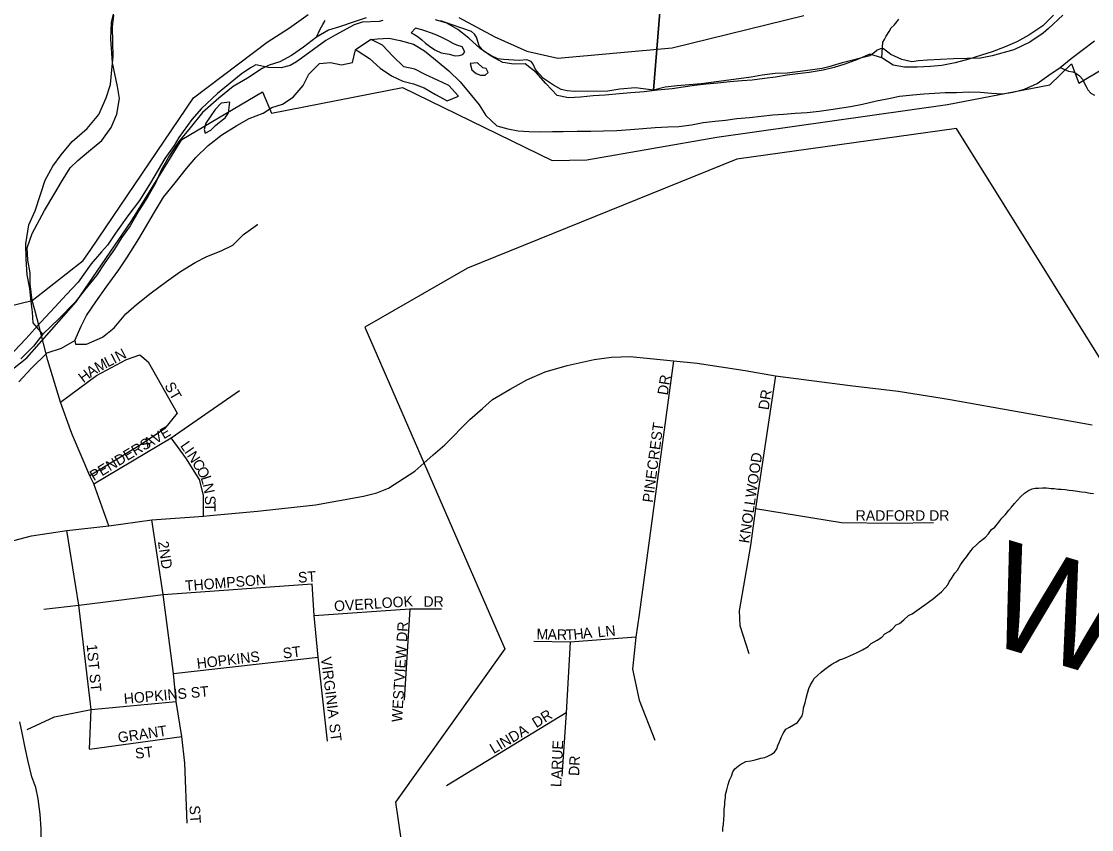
# Model space of a CAD drawing. Extents: x 1310247 to 1664935, y 284496 to 704931.
# Drawn here: x 1507915 to 1513002, y 496071 to 499915 of the extents above; entities that cross this region are included whole.
import ezdxf

# ---------------------------------------------------------------- set-up
doc = ezdxf.new("R2010")
doc.units = 0
for name, color, linetype in [('GM_P_State_Location', 7, 'Continuous'), ('GM_P_State_Shield', 7, 'Continuous'), ('GM_X_City_Street', 7, 'Continuous'), ('GM_X_Corporation_Text', 7, 'Continuous'), ('GM_X_County', 7, 'Continuous'), ('GM_X_County_Road_Text', 7, 'Continuous'), ('GM_X_Interstate_Shield', 7, 'Continuous'), ('GM_X_Major_Lake_Text', 7, 'Continuous'), ('GM_X_Minor_Lake_Text', 7, 'Continuous'), ('GM_X_Minor_River_Text', 7, 'Continuous'), ('GM_X_Rail_Line', 7, 'Continuous'), ('GM_X_State_Location', 7, 'Continuous')]:
    doc.layers.add(name, color=color, linetype=linetype)

msp = doc.modelspace()

# ---------------------------------------------------------------- linework, layer by layer
at = {"layer": 'GM_P_State_Shield'}
for points in [[(1510105.9, 498074), (1510154.9, 498116.9), (1510238.3, 498165.4), (1510317.8, 498210), (1510405.1, 498248.8), (1510509.8, 498277.9), (1510637.9, 498307), (1510719.3, 498318.7), (1510808.5, 498320.6), (1511014.1, 498301.2), (1511126.6, 498289.6), (1511355.5, 498254.6), (1511499, 498229.4), (1511853.9, 498182.9), (1512082.8, 498155.7), (1512292.3, 498122.8), (1512329.8, 498116.1)], [(1512329.8, 498116.1), (1513004.8, 497996.6)], [(1509872.1, 497852.8), (1509926.9, 497900.7), (1510046.3, 498021.9), (1510105.9, 498074)], [(1508810.2, 497565.1), (1509037.5, 497584.9), (1509313.3, 497616.1), (1509541.7, 497657.3), (1509604.2, 497672.3), (1509660.3, 497694.8), (1509784.4, 497776.2), (1509828, 497814.2), (1509872.1, 497852.8)], [(1508329.7, 497516.3), (1508329.7, 497516.3), (1508534.4, 497543.7), (1508780.3, 497562.5), (1508810.2, 497565.1)], [(1506075.5, 497389.1), (1506114.1, 497371.5), (1506237.8, 497326.1), (1506336.3, 497281.6), (1506427.4, 497241.7), (1506553.5, 497208), (1506658.5, 497171.4), (1506752, 497155.5), (1506846.8, 497148.1), (1506964.2, 497149.3), (1507049.1, 497143.1), (1507126.4, 497163), (1507212.6, 497184.2), (1507296.2, 497212.9), (1507393.6, 497255.4), (1507533.4, 497314.1), (1507628.2, 497356.5), (1507775.5, 497415.2), (1507849.1, 497437.6), (1507962.7, 497467.6), (1508131.3, 497493.8), (1508329.7, 497516.3)]]:
    msp.add_lwpolyline(points, dxfattribs=at)
at = {"layer": 'GM_X_City_Street'}
msp.add_line((1509577, 499828.3), (1509503.5, 499779.7), dxfattribs=at)
for points in [[(1512821.2, 499945.2), (1512769.8, 499894.1), (1512704.5, 499849.3), (1512647.4, 499818.3), (1512590.5, 499793.4), (1512529.6, 499770.6), (1512479, 499753.6), (1512418.2, 499734.8), (1512353.4, 499718.1), (1512290.7, 499705.3), (1512236.2, 499700.4), (1512173.7, 499697.7), (1512113.3, 499697), (1512059.1, 499706.1), (1512005.5, 499741.4), (1511947.5, 499758.7), (1511888.6, 499733.8), (1511829.7, 499711), (1511779.1, 499696), (1511726.4, 499683), (1511659.8, 499672.3), (1511605.2, 499665.5), (1511554.8, 499658.5), (1511500.2, 499649.6), (1511447.7, 499642.6), (1511389.2, 499635.8), (1511338.8, 499632.9), (1511282.3, 499628), (1511225.8, 499621.2), (1511169.3, 499616.3), (1511114.8, 499609.5), (1511060.3, 499602.5), (1511007.8, 499593.6), (1510939.2, 499587), (1510874.6, 499580.3), (1510812.1, 499575.6), (1510757.6, 499570.7), (1510689, 499564.1), (1510632.6, 499561.3), (1510572, 499554.5), (1510515.6, 499551.7), (1510461.4, 499562.9), (1510408.3, 499620.2), (1510361, 499671.4), (1510309.5, 499712.6), (1510255.1, 499711.8), (1510202.9, 499718.9), (1510147.2, 499750.1), (1510095.6, 499785.4), (1510042.3, 499834.7), (1509988.7, 499875.9), (1509937.1, 499907.1), (1509883, 499922.3)], [(1509553, 499931.2), (1509496.2, 499912.3), (1509427.3, 499889.7), (1509374.6, 499872.7), (1509317.5, 499839.8), (1509256.1, 499792.9), (1509198.9, 499751.9), (1509143.9, 499722.9), (1509093.2, 499705.9), (1509059.5, 499690.7)], [(1509941.4, 499824.7), (1509919.4, 499835.2), (1509889.5, 499849.9), (1509863.5, 499858.5), (1509837.6, 499869.1), (1509817.6, 499875.5), (1509787.5, 499882.2), (1509766.9, 499860.5)], [(1509766.9, 499860.5), (1509780.9, 499854.2), (1509800.8, 499841.7), (1509818.6, 499827.3), (1509836.4, 499810.9), (1509854.2, 499796.4), (1509880, 499779.8), (1509909.9, 499765.1), (1509948, 499758.3), (1509976.1, 499751.7), (1509996.3, 499753.3), (1510012.4, 499757), (1510022.8, 499770.8), (1510009.2, 499793.2), (1509985.2, 499801.7), (1509967.2, 499810.1), (1509941.4, 499824.7)], [(1509503.5, 499779.7), (1509515.4, 499773.4), (1509569.1, 499738.1), (1509620.5, 499692.9), (1509674.1, 499655.6), (1509727.9, 499630.4), (1509778, 499617.3), (1509829.9, 499598.2), (1509883.6, 499566.9), (1509939.4, 499537.6), (1509992.2, 499558.6), (1509947, 499609.8), (1509893.1, 499635), (1509837.3, 499660.2), (1509785.5, 499687.4), (1509733.4, 499698.6), (1509680.1, 499749.9), (1509630.8, 499801.1), (1509577, 499828.3)], [(1509577, 499828.3), (1509607.3, 499831.7), (1509661.7, 499834.6), (1509715.8, 499823.4), (1509777.9, 499806.1), (1509831.6, 499774.8), (1509891, 499725.4), (1509946.4, 499680.1), (1509999.7, 499626.7), (1510046.8, 499571.5), (1510090, 499518.4), (1510123.2, 499467.5), (1510174.5, 499418.3), (1510226.5, 499403.1), (1510276.7, 499394.1), (1510327, 499391), (1510383.3, 499389.8), (1510439.7, 499390.6), (1510490.1, 499391.6), (1510556.5, 499392.2), (1510621, 499392.9), (1510681.4, 499393.6), (1510745.9, 499396.3), (1510810.4, 499401), (1510868.9, 499405.8), (1510927.4, 499410.6), (1510987.9, 499413.3), (1511040.2, 499414.2), (1511100.8, 499423), (1511155.4, 499433.9), (1511211.9, 499440.8), (1511262.4, 499445.7), (1511314.9, 499452.7), (1511375.4, 499457.4), (1511431.9, 499464.3), (1511486.4, 499471.2), (1511536.8, 499474.1), (1511593.3, 499479), (1511649.7, 499481.8), (1511706.3, 499488.6), (1511762.8, 499495.5), (1511855.7, 499509.6), (1511912.3, 499520.5), (1511979.1, 499537.2), (1512037.7, 499548), (1512088.3, 499559), (1512152.9, 499565.6), (1512205.3, 499570.6), (1512255.7, 499573.5), (1512306.1, 499576.5), (1512360.5, 499577.4), (1512419, 499580.2), (1512473.3, 499579), (1512525.5, 499573.9), (1512577.8, 499570.8), (1512628.3, 499577.8), (1512683, 499592.7), (1512744, 499619.5), (1512799.1, 499658.6), (1512852.3, 499695.6), (1512905.5, 499738.6), (1512956.7, 499777.8), (1513016, 499822.7)], [(1509064.1, 499478.1), (1509105.1, 499504.9), (1509155.8, 499521.9), (1509206.8, 499555), (1509254.3, 499610.2), (1509281.6, 499663.8), (1509331, 499715), (1509383.4, 499719.9), (1509435.6, 499708.8), (1509488.2, 499719.8), (1509503.5, 499779.7)], [(1509059.5, 499690.7), (1508990.1, 499644.3), (1508920.8, 499606), (1508853.1, 499549.5), (1508775.1, 499481.3), (1508717, 499408.6), (1508663.1, 499343.8), (1508619.2, 499276.7), (1508579.3, 499207.5), (1508551.6, 499146.1), (1508515.9, 499082.8), (1508474, 499017.7), (1508432, 498942.6), (1508390.3, 498885.5), (1508356.8, 498832.2), (1508311, 498767.2), (1508271.3, 498706.1), (1508215.3, 498637.3), (1508169.7, 498580.3), (1508093.3, 498500), (1508017.2, 498427.8), (1507971.6, 498370.8), (1507911.8, 498310.1)], [(1510108, 499694.2), (1510082.1, 499717.4), (1510047.8, 499714.1)], [(1510047.8, 499714.1), (1510055.2, 499683.8), (1510077, 499667.3), (1510097, 499658.8), (1510119.1, 499658.4), (1510133.5, 499672.1), (1510123.8, 499690.4), (1510108, 499694.2)], [(1508904.8, 499530.2), (1508864.5, 499525.2), (1508835.7, 499495.8), (1508812.7, 499460.3), (1508791.8, 499430.8), (1508783, 499400.9), (1508788.6, 499382.7), (1508815.1, 499398.1), (1508837.7, 499419.6), (1508856.2, 499435.2)], [(1508856.2, 499435.2), (1508882.8, 499456.5), (1508899.5, 499480.2), (1508904.8, 499530.2)], [(1507902.9, 498200.1), (1507960.8, 498264.8), (1508037, 498339.1), (1508105.8, 498361.4), (1508169, 498397.9), (1508198.8, 498465.3), (1508224.2, 498516.8), (1508268.1, 498581.8), (1508318, 498650.8), (1508378.4, 498733.5), (1508416, 498790.6), (1508472.5, 498881.5), (1508504, 498934.8), (1508548.1, 499007.9), (1508590, 499079), (1508646, 499147.7), (1508699.9, 499214.5), (1508743.5, 499267.6), (1508803.1, 499324.2), (1508866.7, 499374.8), (1508938.1, 499419.1), (1508997.2, 499453.7), (1509064.1, 499478.1)], [(1508009.2, 496018.3), (1508008.7, 496074.5), (1508004.5, 496144.8), (1507994.3, 496217.2), (1507983.6, 496271.6), (1507964.9, 496322.2), (1507946.7, 496394.8), (1507932.3, 496459.3), (1507918.1, 496531.8), (1507907.4, 496584.2)]]:
    msp.add_lwpolyline(points, dxfattribs=at)
at = {"layer": 'GM_X_Corporation_Text'}
for points in [[(1508100.3, 498104.4), (1508271.1, 498231.3), (1508414.5, 498307.1), (1508477.3, 498328.5), (1508516.5, 498295.3), (1508655.2, 498051.1), (1508594.7, 497976.4), (1508480, 497899.3), (1508240.7, 497753.6)], [(1508259.2, 497715.6), (1508626.7, 497934.9), (1508951.5, 498160.1)], [(1508743.5, 497763), (1508699, 497834.1), (1508626.7, 497934.9)], [(1508780.3, 497562.5), (1508779.6, 497662.2), (1508760.7, 497735.7), (1508743.5, 497763)], [(1508703.1, 496101.6), (1508691.7, 496386.6), (1508678, 496513.9), (1508650.5, 496680), (1508638, 496813.5), (1508589.3, 497189.2), (1508534.4, 497543.7)], [(1508238.6, 496454), (1508246.1, 496642.5), (1508187.4, 497139.3), (1508131.3, 497493.8)], [(1508187.4, 497139.3), (1508187.4, 497139.3), (1508377.2, 497163), (1508589.3, 497189.2), (1509297.1, 497239.2)], [(1509370.4, 496491.7), (1509325.7, 496890.5), (1509306.4, 497089.1), (1509297.1, 497239.2)], [(1508021.4, 497119.3), (1508187.4, 497139.3)], [(1509306.4, 497089.1), (1509761.4, 497121.8), (1509911.2, 497120.6)], [(1509761.4, 497121.8), (1509734.5, 496686.6)], [(1508638, 496813.5), (1509325.7, 496890.5)], [(1507942.8, 496547.7), (1508071.3, 496607.6), (1508246.1, 496642.5), (1508650.5, 496680)], [(1508238.6, 496454), (1508678, 496513.9)]]:
    msp.add_lwpolyline(points, dxfattribs=at)
at = {"layer": 'GM_X_County'}
for points in [[(1511191.1, 502926), (1510919.1, 499587.6), (1510833.4, 499599.1), (1510759.3, 499592.4), (1510703.1, 499583.4), (1510545.1, 499582.1), (1510509.2, 499584.7), (1510481.3, 499591.2), (1510443.7, 499611.9), (1510396.2, 499642.7), (1510374.7, 499667), (1510359, 499685.3), (1510347.4, 499711.5), (1510337.6, 499723.7), (1510317.8, 499732), (1510281.7, 499728.6), (1510205.9, 499733.9), (1510179.9, 499736.4), (1510146.2, 499753), (1510114.6, 499771.5), (1510104.7, 499781.7), (1510091, 499797.9), (1510077.8, 499840.2), (1510068, 499854.3), (1510054.2, 499866.5), (1509962.8, 499898.1), (1509909.1, 499917.1)], [(1512864.8, 499943.7), (1512797.7, 499880.9), (1512771.3, 499859.3), (1512708.6, 499816.4), (1512632, 499779.8), (1512529.5, 499751.6), (1512473.4, 499740.6), (1512345.3, 499736.8), (1512221.3, 499730.9), (1512179.2, 499727.7), (1512147.1, 499722.2), (1512099.3, 499733), (1512047.8, 499757.9), (1512012.2, 499784.5), (1511998.3, 499784.8), (1511982.9, 499778.2), (1511969.9, 499767.3), (1511947.7, 499751.7), (1511817.1, 499718), (1511752.8, 499699.1), (1511720.7, 499691.6), (1511640.5, 499679), (1511554.4, 499668.5), (1511498.4, 499667.5), (1511436.2, 499658.6), (1511384.1, 499649.5), (1511301.9, 499638.9), (1511145.6, 499617.6), (1511031.4, 499607.6), (1510975.4, 499602.6), (1510919.1, 499587.6), (1511191.1, 502926)], [(1509633.3, 499919.8), (1509615.2, 499914.2), (1509535.1, 499911.5), (1509496.9, 499898.2), (1509406.1, 499849.8), (1509361.7, 499824.6), (1509244.2, 499738.7), (1509221.9, 499723), (1509191.7, 499705.6), (1509149.5, 499694.3), (1509087.1, 499695.4), (1509029.4, 499709), (1509003.1, 499693.5), (1508958.6, 499664.3), (1508846.9, 499572.4), (1508771.6, 499499.9), (1508724.6, 499448.7), (1508663, 499361.9), (1508640.3, 499324.4), (1508597.2, 499263.2), (1508529, 499146.5), (1508475.5, 499063.5), (1508420.1, 498990.6), (1508362.6, 498907.7), (1508323.5, 498850.4), (1508294.9, 498818.9), (1508245.9, 498761.9), (1508184.2, 498675.1), (1508129.2, 498616.1), (1508074, 498555.1), (1508006.7, 498484.4), (1507935.2, 498405.8), (1507853.6, 498317.3)]]:
    msp.add_lwpolyline(points, dxfattribs=at)
at = {"layer": 'GM_X_County_Road_Text'}
for points in [[(1504762.6, 499954.6), (1504844.4, 499830.8), (1505253.7, 499424.5), (1505805.4, 499123.7), (1506037.7, 499003.2), (1506220, 498887.6), (1506447.4, 498828), (1506760.3, 498727), (1507078.3, 498669), (1507201.9, 498653.8), (1507371, 498600.8), (1507479.5, 498555.4), (1507562.8, 498552.9), (1507673.9, 498535.2), (1507842.9, 498558), (1507966.6, 498588.2), (1508208.8, 498777.5), (1508244.7, 498830.4)], [(1508244.7, 498830.4), (1508732.7, 499551.1), (1509082.5, 499815.3), (1509189.9, 499884.2), (1509277.3, 499947.1)], [(1509994.1, 499933.9), (1510165.4, 499841), (1510317, 499772.5), (1510465.1, 499740.1), (1511008.2, 499789.8), (1511634.4, 499942.2)]]:
    msp.add_lwpolyline(points, dxfattribs=at)
at = {"layer": 'GM_X_Interstate_Shield'}
for points in [[(1508073.2, 499097.5), (1508105, 499151.4), (1508147, 499218.3), (1508182.2, 499253.3), (1508233.5, 499295.9), (1508297.2, 499348.2), (1508341.1, 499411), (1508369, 499474.4), (1508381.2, 499548.1), (1508370.8, 499604.5), (1508348, 499717.4), (1508339.3, 499831.8), (1508343.6, 499909.9), (1508364.1, 499993.4)], [(1507980.4, 498536), (1507966.6, 498588.2), (1507956.5, 498666.5), (1507955.7, 498719.8), (1507944.5, 498778.6), (1507942.2, 498837.4), (1507965.6, 498906.9), (1508024.9, 499015.4), (1508073.2, 499097.5)], [(1508149.8, 497967.3), (1508100.3, 498104.4), (1508039.9, 498302.4), (1507999.6, 498463.6), (1507980.4, 498536)], [(1508329.7, 497516.3), (1508259.2, 497715.6), (1508240.7, 497753.6), (1508157.3, 497946.7), (1508149.8, 497967.3)]]:
    msp.add_lwpolyline(points, dxfattribs=at)
at = {"layer": 'GM_X_Major_Lake_Text'}
for points in [[(1507653.7, 498089.6), (1507941, 498314.9), (1508174.7, 498580.9), (1508435.9, 498962.9), (1508677.1, 499353.1), (1509060.6, 499579.3), (1509104.2, 499479.1), (1509726, 499600.3), (1510437.9, 499253.1), (1510602.8, 499256), (1511220.3, 499364.9), (1512317.5, 499519.1), (1512803.4, 499613.5), (1512906.3, 499712.9), (1512941.8, 499620.4), (1513806.7, 500140.1)], [(1513274.9, 497941.4), (1512359.7, 499406), (1511315, 499259.2), (1510034.6, 498741.9), (1509547.1, 498460.4), (1510212.1, 496930.9), (1509693.1, 496201.5), (1509755.7, 495765.7), (1511778.6, 495765.7), (1512064.8, 495926.9), (1512585.7, 495826.6), (1512846.2, 495382.8), (1512857.7, 494343.8), (1512760.8, 493789.8), (1512435.6, 493253.9), (1513132.2, 491744.6)]]:
    msp.add_lwpolyline(points, dxfattribs=at)
at = {"layer": 'GM_X_Minor_River_Text'}
for points in [[(1508017.2, 498427.8), (1507970.4, 498481), (1507967.7, 498531.2), (1507961, 498583.5), (1507954.5, 498643.8), (1507942.2, 498710.3), (1507938.1, 498784.6), (1507935.9, 498856.8), (1507950.3, 498946.6), (1507980.1, 499014), (1508006.2, 499091.6), (1508028, 499159.2), (1508063.9, 499226.5), (1508103.4, 499279.6), (1508155.3, 499344.4), (1508227.1, 499404.8), (1508283, 499471.5), (1508317.2, 499550.9), (1508338.9, 499614.5), (1508344.7, 499684.5), (1508350.4, 499748.5), (1508350.1, 499816.7), (1508348, 499888.9), (1508353.4, 499944.9)], [(1509317.5, 499839.8), (1509335.7, 499878), (1509348.3, 499899.8), (1509358.8, 499919.6)], [(1512005.5, 499741.4), (1512010, 499815.5), (1512018.3, 499829.4), (1512024.8, 499845.3), (1512039.4, 499867), (1512049.9, 499884.8), (1512064.2, 499896.5), (1512076.7, 499912.2), (1512085, 499926.1)], [(1512852.3, 499695.6), (1512892.4, 499677.9), (1512912.4, 499675.4), (1512926.4, 499669.1), (1512944.1, 499656.6), (1512959.7, 499638.2), (1512967.4, 499621.9), (1512977, 499605.6), (1512984.6, 499589.4), (1512998.3, 499573), (1513016.1, 499564.6)], [(1508169, 498397.9), (1508172.5, 498379.8), (1508224.7, 498380.5), (1508299.8, 498412.7), (1508355.2, 498457.4), (1508411.1, 498524.1), (1508462.5, 498569), (1508532.1, 498623.4), (1508603.8, 498677.7), (1508671.3, 498726.1), (1508740.6, 498768.5), (1508795.6, 498797.2), (1508864.5, 498823.5), (1508919.4, 498850.2), (1508970.9, 498901.1), (1509036.4, 498949.5), (1509037.4, 498950.1)], [(1512379.6, 497330.9), (1512394.2, 497352.6), (1512408.7, 497370.3), (1512419.1, 497384.1), (1512429.5, 497397.9), (1512439.9, 497411.7), (1512454.3, 497425.4), (1512468.7, 497439.1), (1512483.1, 497450.8), (1512497.4, 497462.5), (1512511.9, 497478.2), (1512526.4, 497497.9), (1512542.8, 497509.5), (1512555.2, 497525.3), (1512565.6, 497539.1), (1512576, 497552.9), (1512592.5, 497570.5), (1512609.1, 497590.2), (1512621.5, 497603.9), (1512636, 497621.6), (1512650.5, 497637.3), (1512664.9, 497653), (1512683.4, 497670.6), (1512701.9, 497684.2), (1512720.1, 497691.8), (1512734.3, 497695.5), (1512750.3, 497695.1), (1512768.5, 497696.7), (1512788.5, 497696.2), (1512810.6, 497693.7), (1512824.6, 497693.3), (1512842.6, 497690.9), (1512856.7, 497690.5), (1512876.7, 497688), (1512894.7, 497685.6), (1512912.8, 497683.2), (1512934.8, 497680.6), (1512954.8, 497678.1), (1512972.8, 497675.7), (1512994.8, 497671.2), (1513010.8, 497668.8)], [(1511249, 496062.1), (1511249.4, 496080.1), (1511251.8, 496096.1), (1511254.4, 496120.1), (1511254.9, 496140.2), (1511255.6, 496166.2), (1511258.2, 496190.3), (1511258.6, 496204.3), (1511261, 496222.3), (1511261.4, 496238.3), (1511268, 496260.2), (1511274.7, 496286.2), (1511281.2, 496306.1), (1511289.7, 496325.9), (1511296.3, 496345.8), (1511306.6, 496359.6), (1511329.2, 496379.1), (1511343.5, 496386.8), (1511357.7, 496394.5), (1511381.9, 496397.9), (1511402.2, 496403.5), (1511430.5, 496410.8), (1511448.6, 496414.4), (1511462.8, 496420.1), (1511479.1, 496427.7), (1511495.5, 496439.3), (1511505.9, 496455.1), (1511510.3, 496471.1), (1511518.8, 496488.9), (1511527.4, 496512.8), (1511535.9, 496528.6), (1511548.4, 496548.4), (1511566.7, 496558), (1511585.1, 496569.6), (1511603.5, 496581.2), (1511615.9, 496596.9), (1511626.4, 496612.7), (1511630.8, 496630.7), (1511633.3, 496650.7), (1511640, 496674.6), (1511644.5, 496696.6), (1511651.2, 496720.5), (1511657.7, 496742.4), (1511666.2, 496760.2), (1511674.7, 496776.1), (1511683, 496789.9), (1511699.5, 496803.6), (1511715.9, 496819.2), (1511734.4, 496834.8), (1511750.7, 496846.5), (1511767.1, 496858.1), (1511787.5, 496869.7), (1511803.8, 496879.3), (1511820, 496882.9), (1511838.2, 496890.5), (1511852.5, 496898.2), (1511870.8, 496905.8), (1511891.1, 496915.3), (1511913.5, 496926.8), (1511940, 496942.2), (1511954.4, 496955.9), (1511982.9, 496971.3), (1512005.4, 496986.8), (1512019.8, 497002.5), (1512040.2, 497014), (1512054.5, 497023.7), (1512073.1, 497045.3), (1512089.3, 497051), (1512109.9, 497068.5), (1512132.5, 497090.1), (1512148.8, 497097.7), (1512171.3, 497113.2), (1512193.8, 497128.7), (1512210.1, 497140.4), (1512226.5, 497152), (1512251, 497169.5), (1512271.5, 497187), (1512288, 497202.7), (1512306.5, 497220.3), (1512319, 497236), (1512325.4, 497249.9), (1512335.8, 497265.7), (1512352.5, 497291.4), (1512364.9, 497305.2), (1512379.6, 497330.9)]]:
    msp.add_lwpolyline(points, dxfattribs=at)
at = {"layer": 'GM_X_State_Location'}
for points in [[(1511014.1, 498301.2), (1510851.9, 497094.3), (1510835.6, 496985.6), (1510819.3, 496833.4), (1510851.9, 496686.7), (1510926.1, 496496.4)], [(1511499, 498229.4), (1511404.5, 497597.6), (1511380.6, 497421.8), (1511327.5, 497111.8), (1511330.4, 497041.6), (1511372.5, 496908.6)], [(1511404.5, 497597.6), (1511813.8, 497531.8), (1512055.6, 497529.1), (1512251.2, 497531.8)], [(1510835.6, 496985.6), (1510523.9, 496963), (1510351.4, 496966.3)], [(1510523.9, 496963), (1510504.9, 496627.1), (1510483.6, 496324.8)], [(1510504.9, 496627.1), (1509935.8, 496278.6)]]:
    msp.add_lwpolyline(points, dxfattribs=at)

# ---------------------------------------------------------------- texts
at = {"layer": 'GM_P_State_Location'}
for s, rotation, p in [('DR', 81.0327, (1510986.9, 498134.8)), ('DR', 81.0327, (1511466.5, 498064.4)), ('PINECREST', 82.3054, (1510916.4, 497624.2)), ('KNOLLWOOD', 81.6895, (1511374.1, 497430.7)), ('RADFORD DR', 0, (1511880.6, 497540)), ('LN', 6.0054, (1510656.4, 496985.3)), ('M', 358.5065, (1510362.8, 496976.6)), ('A', 358.5178, (1510415.6, 496975.2)), ('R', 358.5181, (1510459.6, 496974.1)), ('T', 1.664, (1510502.2, 496973.1)), ('H', 6.244, (1510541.7, 496974.4)), ('A', 6.5974, (1510585.8, 496979.2)), ('DR', 31.9968, (1510362.1, 496552.8)), ('LINDA', 30.7356, (1510159.9, 496429.7)), ('LARUE', 87.5069, (1510480.7, 496272.6)), ('DR', 86.9769, (1510565.7, 496325.4))]:
    msp.add_text(s, height=50, rotation=rotation, dxfattribs=at).set_placement(p)
at = {"layer": 'GM_X_Minor_Lake_Text'}
msp.add_text('Whitakers', height=499.98, rotation=343.3767, dxfattribs=at).set_placement((1512464.3, 496970.3))
at = {"layer": 'GM_X_Rail_Line'}
for s, rotation, p in [('L', 27.8234, (1508325.6, 498268.8)), ('I', 27.8215, (1508356.8, 498285.2)), ('N', 27.8359, (1508376.2, 498295.5)), ('A', 34.1145, (1508244, 498219.9)), ('M', 28.2761, (1508279.2, 498243.8)), ('H', 37.342, (1508209.6, 498193.6)), ('ST', 299.7432, (1508593.1, 498182)), ('AVE', 30.2581, (1508514.2, 497881.9)), ('PENDERS', 31.1248, (1508258.9, 497727.8)), ('L', 304.6295, (1508667.5, 497896.7)), ('I', 304.4905, (1508687.5, 497867.8)), ('N', 303.2475, (1508699.8, 497849.9)), ('C', 302.2551, (1508723.8, 497813.3)), ('O', 300.1841, (1508744.7, 497780.2)), ('L', 287.5105, (1508765.6, 497744.9)), ('N', 282.1803, (1508775.9, 497712.5)), ('S', 271.8855, (1508786.8, 497658.8)), ('T', 270.0547, (1508787.9, 497624)), ('2ND', 278.4302, (1508563.5, 497439.6)), ('ST', 3.8266, (1509231.1, 497245.2)), ('THOMPSON', 4.5144, (1508694.2, 497205.6)), ('OVERLOOK', 3.7648, (1509402.7, 497108.8)), ('DR', 0, (1509825.8, 497130.8)), ('WESTVIEW DR', 86.4601, (1509724, 496580.8)), ('1ST ST', 275.3168, (1508224.7, 496950.6)), ('ST', 7.1217, (1509160.2, 496884.3)), ('HOPKINS', 6.6547, (1508751.1, 496835.9)), ('VIRGINIA', 277.2399, (1509337.9, 496889.4)), ('HOPKINS ST', 5.0634, (1508403.7, 496668.8)), ('GRANT', 8.2971, (1508376.8, 496483.9)), ('ST', 277.12, (1509377.5, 496572.5)), ('ST', 7.1217, (1508458.1, 496407.4)), ('ST', 273.5746, (1508713.1, 496184.8))]:
    msp.add_text(s, height=50, rotation=rotation, dxfattribs=at).set_placement(p)

doc.saveas('drawing.dxf')
